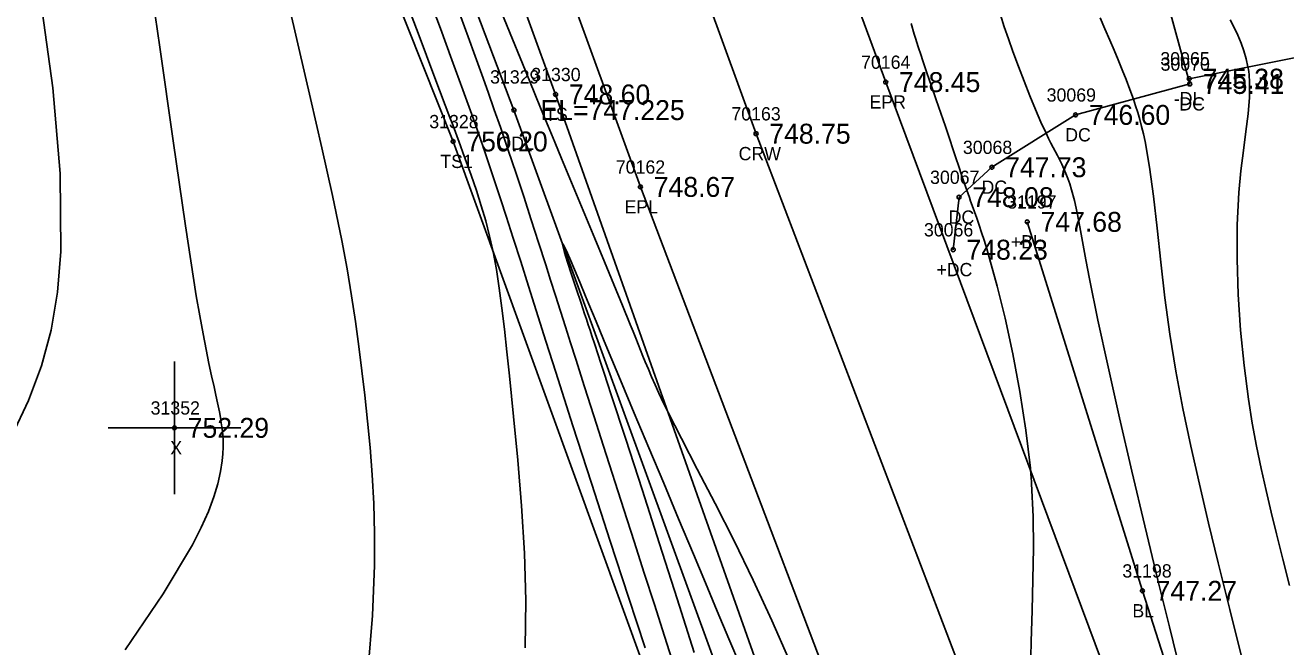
# Model space of a CAD drawing. Extents: x 1376587 to 1378239, y 1000335 to 1003031.
# Drawn here: x 1376699.8 to 1376794.9, y 1002752.4 to 1002799.3 of the extents above; entities that cross this region are included whole.
import ezdxf

# ---------------------------------------------------------------- set-up
doc = ezdxf.new("R2010")
doc.units = 0
for name, color, linetype in [('RD_DTM_BkLn1', 7, 'Continuous'), ('RD_DTM_BkLn2', 7, 'Continuous'), ('RD_DTM_BkLn_txCode', 7, 'Continuous'), ('RD_DTM_Major1', 7, 'Continuous'), ('RD_DTM_Minor1', 7, 'Continuous'), ('RD_EX_Conc', 7, 'Continuous'), ('RD_EX_Conc_txCode', 7, 'Continuous'), ('RD_EX_Driveway', 7, 'Continuous'), ('RD_EX_Driveway_txCode', 7, 'Continuous'), ('RD_EX_H2O', 7, 'Continuous'), ('RD_EX_H2O_txCode', 7, 'Continuous'), ('RD_EX_Misc', 7, 'Continuous'), ('RD_EX_Misc_txCode', 7, 'Continuous'), ('RD_EX_Road', 7, 'Continuous'), ('RD_EX_Road_txCode', 7, 'Continuous'), ('RD_EX_TX_Conc_ELEV', 7, 'Continuous'), ('RD_EX_TX_Driveway_ELEV', 7, 'Continuous'), ('RD_EX_TX_H2O_ELEV', 7, 'Continuous'), ('RD_EX_TX_Misc_ELEV', 7, 'Continuous'), ('RD_EX_TX_Road_ELEV', 7, 'Continuous'), ('RD_HC_Survey_ELEV', 7, 'Continuous'), ('RD_HC_Survey_txCode', 7, 'Continuous'), ('RD_SMD_Locator', 7, 'Continuous')]:
    doc.layers.add(name, color=color, linetype=linetype)

msp = doc.modelspace()

# ---------------------------------------------------------------- linework, layer by layer
at = {"layer": 'RD_DTM_BkLn1'}
for points in [[(1376777.121, 1002732.301), (1376776.775, 1002733.821), (1376754.908, 1002791.106), (1376734.245, 1002847.871), (1376712.479, 1002906.611), (1376690.983, 1002965.022), (1376668.656, 1003026.023)], [(1376775.355, 1002784.464), (1376784.04, 1002756.663), (1376798.311, 1002712.073), (1376818.411, 1002663.796), (1376823.912, 1002650.378)]]:
    msp.add_lwpolyline(points, dxfattribs=at)
at = {"layer": 'RD_DTM_BkLn2'}
for points in [[(1376885.612, 1002428.977), (1376889.779, 1002434.68), (1376874.693, 1002468.745), (1376852.186, 1002514.329), (1376831.795, 1002561.56), (1376809.955, 1002613.347), (1376792.968, 1002652.804), (1376775.328, 1002700.183), (1376756.387, 1002747.207), (1376739.797, 1002794.066), (1376723.095, 1002839.909), (1376704.947, 1002887.539), (1376687.765, 1002934.36), (1376670.41, 1002980.848)], [(1376885.61, 1002428.968), (1376881.3, 1002430.181), (1376863.125, 1002464.593), (1376838.707, 1002510.163), (1376821.819, 1002559.181), (1376802.886, 1002607.61), (1376786.807, 1002643.277), (1376765.505, 1002696.104), (1376748.394, 1002745.623), (1376732.066, 1002790.52), (1376713.537, 1002837.08), (1376692.706, 1002883.805), (1376675.418, 1002930.221), (1376657.289, 1002975.676)]]:
    msp.add_lwpolyline(points, dxfattribs=at)
at = {"layer": 'RD_DTM_Major1'}
for points in [[(1376728.078, 1002802.258), (1376729.43, 1002798.684), (1376730.699, 1002795.323), (1376731.824, 1002792.336), (1376732.037, 1002791.768), (1376732.241, 1002791.222), (1376732.627, 1002790.186), (1376732.809, 1002789.691), (1376732.986, 1002789.21), (1376733.426, 1002787.988), (1376733.829, 1002786.818), (1376734.195, 1002785.679), (1376734.527, 1002784.546), (1376734.824, 1002783.397), (1376735.088, 1002782.21), (1376735.335, 1002780.879), (1376735.552, 1002779.469), (1376735.751, 1002777.972), (1376735.937, 1002776.377), (1376736.122, 1002774.677), (1376736.312, 1002772.861), (1376736.63, 1002769.804), (1376736.947, 1002766.514), (1376737.229, 1002763.059), (1376737.439, 1002759.506), (1376737.541, 1002755.921), (1376737.501, 1002752.374)], [(1376790.661, 1002799.696), (1376790.954, 1002799.11), (1376791.227, 1002798.524), (1376791.474, 1002797.936), (1376791.689, 1002797.344), (1376791.866, 1002796.745), (1376791.999, 1002796.138), (1376792.031, 1002795.949), (1376792.057, 1002795.758), (1376792.079, 1002795.565), (1376792.097, 1002795.37), (1376792.11, 1002795.174), (1376792.119, 1002794.974), (1376792.105, 1002793.829), (1376792.002, 1002792.594), (1376791.841, 1002791.266), (1376791.652, 1002789.84), (1376791.465, 1002788.312), (1376791.309, 1002786.679), (1376791.188, 1002784.241), (1376791.176, 1002781.655), (1376791.265, 1002778.984), (1376791.445, 1002776.291), (1376791.705, 1002773.64), (1376792.037, 1002771.093), (1376792.325, 1002769.288), (1376792.645, 1002767.557), (1376792.991, 1002765.878), (1376793.36, 1002764.232), (1376793.749, 1002762.597), (1376794.154, 1002760.954), (1376794.633, 1002759.038), (1376795.132, 1002757.054)]]:
    msp.add_lwpolyline(points, dxfattribs=at)
at = {"layer": 'RD_DTM_Minor1'}
for points in [[(1376699.78, 1002807.986), (1376700.953, 1002801.301), (1376701.882, 1002794.562), (1376702.439, 1002788.099), (1376702.495, 1002782.238), (1376702.241, 1002779.154), (1376701.755, 1002776.311), (1376701.029, 1002773.626), (1376700.051, 1002771.01), (1376698.812, 1002768.38)], [(1376708.89, 1002804.896), (1376709.957, 1002797.615), (1376710.961, 1002790.558), (1376711.883, 1002784.17), (1376712.704, 1002778.896), (1376712.967, 1002777.375), (1376713.215, 1002776.03), (1376713.447, 1002774.843), (1376713.662, 1002773.794), (1376713.861, 1002772.865), (1376714.043, 1002772.037), (1376714.156, 1002771.526), (1376714.261, 1002771.046), (1376714.357, 1002770.591), (1376714.444, 1002770.154), (1376714.521, 1002769.73), (1376714.589, 1002769.312), (1376714.649, 1002768.871), (1376714.694, 1002768.425), (1376714.721, 1002767.967), (1376714.727, 1002767.492), (1376714.708, 1002766.994), (1376714.661, 1002766.469), (1376714.535, 1002765.642), (1376714.329, 1002764.735), (1376714.027, 1002763.739), (1376713.616, 1002762.643), (1376713.081, 1002761.438), (1376712.409, 1002760.117), (1376710.197, 1002756.435), (1376707.331, 1002752.224)], [(1376719.587, 1002801.275), (1376720.434, 1002797.541), (1376721.312, 1002793.768), (1376722.176, 1002790.038), (1376722.982, 1002786.437), (1376723.684, 1002783.048), (1376724.08, 1002780.917), (1376724.418, 1002778.895), (1376724.71, 1002776.957), (1376724.964, 1002775.079), (1376725.192, 1002773.235), (1376725.403, 1002771.4), (1376725.614, 1002769.449), (1376725.807, 1002767.456), (1376725.968, 1002765.397), (1376726.085, 1002763.247), (1376726.146, 1002760.982), (1376726.14, 1002758.577), (1376725.988, 1002754.81), (1376725.656, 1002750.83)], [(1376730.209, 1002801.449), (1376731.112, 1002799.026), (1376731.984, 1002796.67), (1376732.81, 1002794.411), (1376733.575, 1002792.28), (1376734.03, 1002790.986), (1376734.46, 1002789.74), (1376734.872, 1002788.525), (1376735.273, 1002787.325), (1376735.669, 1002786.12), (1376736.067, 1002784.894), (1376736.603, 1002783.231), (1376737.163, 1002781.479), (1376737.756, 1002779.617), (1376739.072, 1002775.469), (1376739.814, 1002773.14), (1376741.104, 1002769.099), (1376742.492, 1002764.78), (1376743.91, 1002760.403), (1376745.289, 1002756.188), (1376746.561, 1002752.357)], [(1376757.381, 1002751.508), (1376756.107, 1002754.431), (1376754.7, 1002757.468), (1376753.252, 1002760.426), (1376751.824, 1002763.235), (1376750.479, 1002765.83), (1376749.278, 1002768.14), (1376748.282, 1002770.099), (1376747.91, 1002770.863), (1376747.584, 1002771.554), (1376747.295, 1002772.19), (1376747.034, 1002772.785), (1376746.792, 1002773.356), (1376746.56, 1002773.919), (1376746.384, 1002774.349), (1376746.206, 1002774.789), (1376746.024, 1002775.242), (1376745.834, 1002775.712), (1376745.636, 1002776.206), (1376745.425, 1002776.726), (1376744.843, 1002778.155), (1376744.192, 1002779.741), (1376743.49, 1002781.441), (1376742.754, 1002783.216), (1376742.002, 1002785.022), (1376741.252, 1002786.82), (1376740.743, 1002788.039), (1376740.239, 1002789.247), (1376739.734, 1002790.457), (1376739.225, 1002791.683), (1376738.706, 1002792.936), (1376738.172, 1002794.231), (1376737.289, 1002796.388), (1376736.368, 1002798.654), (1376735.42, 1002801)], [(1376732.643, 1002799.922), (1376733.199, 1002798.396), (1376733.725, 1002796.95), (1376734.226, 1002795.566), (1376734.707, 1002794.225), (1376735.174, 1002792.909), (1376735.631, 1002791.6), (1376736.227, 1002789.86), (1376736.815, 1002788.111), (1376737.392, 1002786.363), (1376737.958, 1002784.627), (1376738.511, 1002782.914), (1376739.049, 1002781.234), (1376739.422, 1002780.066), (1376739.792, 1002778.907), (1376740.162, 1002777.745), (1376740.537, 1002776.566), (1376740.922, 1002775.358), (1376741.32, 1002774.108), (1376741.983, 1002772.029), (1376742.684, 1002769.836), (1376743.416, 1002767.551), (1376744.94, 1002762.796), (1376745.718, 1002760.372), (1376746.48, 1002758), (1376747.242, 1002755.628), (1376748.001, 1002753.255), (1376748.756, 1002750.884)], [(1376773.339, 1002800.064), (1376773.621, 1002799.171), (1376773.939, 1002798.246), (1376774.281, 1002797.298), (1376774.699, 1002796.174), (1376775.128, 1002795.054), (1376775.558, 1002793.964), (1376775.982, 1002792.931), (1376776.392, 1002791.979), (1376776.778, 1002791.135), (1376776.963, 1002790.753), (1376777.141, 1002790.399), (1376777.312, 1002790.069), (1376777.634, 1002789.454), (1376777.786, 1002789.158), (1376777.956, 1002788.816), (1376778.119, 1002788.467), (1376778.275, 1002788.105), (1376778.424, 1002787.724), (1376778.566, 1002787.318), (1376778.702, 1002786.881), (1376778.915, 1002786.064), (1376779.118, 1002785.135), (1376779.324, 1002784.087), (1376779.782, 1002781.61), (1376780.055, 1002780.168), (1376780.688, 1002777.056), (1376781.45, 1002773.532), (1376782.312, 1002769.704), (1376783.247, 1002765.678), (1376784.223, 1002761.562), (1376785.213, 1002757.463), (1376786.074, 1002753.941), (1376786.911, 1002750.546)], [(1376766.603, 1002799.414), (1376766.842, 1002798.612), (1376766.94, 1002798.294), (1376767.041, 1002797.975), (1376767.143, 1002797.654), (1376767.355, 1002797.006), (1376767.464, 1002796.678), (1376767.797, 1002795.691), (1376768.142, 1002794.685), (1376768.494, 1002793.669), (1376768.845, 1002792.654), (1376769.19, 1002791.651), (1376769.521, 1002790.671), (1376769.753, 1002789.972), (1376769.975, 1002789.295), (1376770.189, 1002788.641), (1376770.396, 1002788.013), (1376770.597, 1002787.416), (1376770.792, 1002786.851), (1376770.892, 1002786.572), (1376770.991, 1002786.3), (1376771.09, 1002786.031), (1376771.289, 1002785.49), (1376771.39, 1002785.213), (1376771.56, 1002784.734), (1376771.736, 1002784.224), (1376771.919, 1002783.674), (1376772.109, 1002783.078), (1376772.308, 1002782.427), (1376772.517, 1002781.713), (1376773.083, 1002779.627), (1376773.68, 1002777.195), (1376774.267, 1002774.512), (1376774.807, 1002771.673), (1376775.261, 1002768.773), (1376775.59, 1002765.906), (1376775.593, 1002765.871), (1376775.596, 1002765.835), (1376775.599, 1002765.8), (1376775.603, 1002765.764), (1376775.606, 1002765.729), (1376775.609, 1002765.694), (1376775.615, 1002765.618), (1376775.621, 1002765.543), (1376775.634, 1002765.393), (1376775.64, 1002765.318), (1376775.645, 1002765.244), (1376775.652, 1002765.155), (1376775.659, 1002765.067), (1376775.665, 1002764.978), (1376775.678, 1002764.802), (1376775.684, 1002764.714), (1376775.795, 1002762.273), (1376775.819, 1002759.878), (1376775.783, 1002757.518), (1376775.716, 1002755.18), (1376775.646, 1002752.853), (1376775.602, 1002750.527)], [(1376780.863, 1002799.836), (1376781.218, 1002799.003), (1376781.584, 1002798.152), (1376781.9, 1002797.411), (1376782.211, 1002796.67), (1376782.516, 1002795.927), (1376782.81, 1002795.185), (1376783.092, 1002794.443), (1376783.357, 1002793.703), (1376783.526, 1002793.204), (1376783.686, 1002792.7), (1376783.838, 1002792.185), (1376783.981, 1002791.654), (1376784.117, 1002791.099), (1376784.244, 1002790.516), (1376784.58, 1002788.582), (1376784.871, 1002786.389), (1376785.144, 1002783.985), (1376785.423, 1002781.42), (1376785.735, 1002778.743), (1376786.107, 1002776.004), (1376786.561, 1002773.219), (1376787.091, 1002770.412), (1376787.686, 1002767.572), (1376788.337, 1002764.69), (1376789.032, 1002761.757), (1376789.762, 1002758.763), (1376790.625, 1002755.262), (1376791.504, 1002751.714)], [(1376753.735, 1002750.974), (1376752.863, 1002753.045), (1376751.985, 1002755.135), (1376751.095, 1002757.257), (1376750.185, 1002759.427), (1376749.073, 1002762.076), (1376747.945, 1002764.762), (1376746.822, 1002767.435), (1376745.728, 1002770.044), (1376744.684, 1002772.54), (1376743.711, 1002774.872), (1376743.413, 1002775.59), (1376743.124, 1002776.285), (1376742.844, 1002776.96), (1376742.31, 1002778.25), (1376742.054, 1002778.867), (1376741.613, 1002779.926), (1376741.211, 1002780.886), (1376740.863, 1002781.703), (1376740.585, 1002782.333), (1376740.393, 1002782.733), (1376740.303, 1002782.861), (1376740.33, 1002782.665), (1376740.47, 1002782.167), (1376740.7, 1002781.425), (1376740.999, 1002780.5), (1376741.345, 1002779.449), (1376741.716, 1002778.331), (1376741.849, 1002777.93), (1376741.983, 1002777.527), (1376742.118, 1002777.122), (1376742.254, 1002776.714), (1376742.391, 1002776.301), (1376742.529, 1002775.884), (1376742.751, 1002775.215), (1376742.978, 1002774.525), (1376743.214, 1002773.809), (1376743.46, 1002773.06), (1376743.719, 1002772.272), (1376743.991, 1002771.438), (1376745.082, 1002768.092), (1376746.316, 1002764.284), (1376747.632, 1002760.207), (1376748.966, 1002756.055), (1376750.254, 1002752.023)]]:
    msp.add_lwpolyline(points, dxfattribs=at)
at = {"layer": 'RD_EX_Conc'}
msp.add_lwpolyline([(1376769.773, 1002782.365), (1376770.212, 1002786.322), (1376772.687, 1002788.578), (1376779, 1002792.524), (1376787.606, 1002794.853), (1376785.273, 1002803.394), (1376777.3, 1002802.368), (1376770.386, 1002802.532), (1376765.597, 1002803.316), (1376761.01, 1002806.244)], dxfattribs=at)
at = {"layer": 'RD_EX_Driveway'}
msp.add_lwpolyline([(1376872.628, 1002827.274), (1376827.899, 1002803.322), (1376787.57, 1002795.252)], dxfattribs=at)
at = {"layer": 'RD_EX_H2O'}
msp.add_lwpolyline([(1376884.041, 1002432.097), (1376867.958, 1002466.268), (1376845.473, 1002511.575), (1376827.215, 1002560.377), (1376806.483, 1002611.175), (1376788.408, 1002651.649), (1376772.823, 1002694.383), (1376753.279, 1002747.214), (1376736.654, 1002792.885), (1376719.204, 1002838.909), (1376701.081, 1002887.179), (1376684.577, 1002932.846), (1376667.201, 1002979.872)], dxfattribs=at)
at = {"layer": 'RD_EX_Misc'}
for p, q in [((1376711.056, 1002763.941), (1376711.056, 1002773.941)), ((1376706.056, 1002768.941), (1376716.056, 1002768.941))]:
    msp.add_line(p, q, dxfattribs=at)
at = {"layer": 'RD_EX_Road'}
for points in [[(1376786.564, 1002736.458), (1376786.096, 1002737.56), (1376764.686, 1002794.995), (1376744.066, 1002850.85), (1376722.323, 1002910.048), (1376701.332, 1002967.349), (1376678.413, 1003028.916)], [(1376768.457, 1002728.838), (1376767.881, 1002730.045), (1376746.195, 1002787.097), (1376725.105, 1002844.978), (1376703.802, 1002902.776), (1376682.094, 1002961.906), (1376659.76, 1003022.669)]]:
    msp.add_lwpolyline(points, dxfattribs=at)
at = {"layer": 'RD_SMD_Locator'}
for centre in [(1376787.57, 1002795.252), (1376739.797, 1002794.066), (1376764.686, 1002794.995), (1376787.606, 1002794.853), (1376736.654, 1002792.885), (1376779, 1002792.524), (1376732.066, 1002790.52), (1376754.908, 1002791.106), (1376772.687, 1002788.578), (1376746.195, 1002787.097), (1376770.212, 1002786.322), (1376775.355, 1002784.464), (1376769.773, 1002782.365), (1376711.056, 1002768.941), (1376784.04, 1002756.663)]:
    msp.add_circle(centre, 0.15, dxfattribs=at)

# ---------------------------------------------------------------- texts
at = {"layer": 'RD_DTM_BkLn_txCode'}
for s, p in [('31330', (1376737.962, 1002795.066)), ('31328', (1376730.271, 1002791.52)), ('TS', (1376739.002, 1002792.066)), ('TS1', (1376731.105, 1002788.52)), ('31197', (1376773.843, 1002785.464)), ('+BL', (1376774.111, 1002782.464)), ('31198', (1376782.528, 1002757.663)), ('BL', (1376783.284, 1002754.663))]:
    msp.add_text(s, height=1, dxfattribs=at).set_placement(p)
at = {"layer": 'RD_EX_Conc_txCode'}
for s, p in [('30070', (1376785.409, 1002795.853)), ('30069', (1376776.819, 1002793.524)), ('DC', (1376786.826, 1002792.853)), ('DC', (1376778.22, 1002790.524)), ('30068', (1376770.506, 1002789.578)), ('30067', (1376768.031, 1002787.322)), ('DC', (1376771.907, 1002786.578)), ('DC', (1376769.432, 1002784.322)), ('30066', (1376767.568, 1002783.365)), ('+DC', (1376768.505, 1002780.365))]:
    msp.add_text(s, height=1, dxfattribs=at).set_placement(p)
at = {"layer": 'RD_EX_Driveway_txCode'}
for s, p in [('30065', (1376785.389, 1002796.252)), ('-DL', (1376786.405, 1002793.252))]:
    msp.add_text(s, height=1, dxfattribs=at).set_placement(p)
at = {"layer": 'RD_EX_H2O_txCode'}
for s, p in [('31329', (1376734.859, 1002794.885)), ('ODL', (1376735.41, 1002789.885))]:
    msp.add_text(s, height=1, dxfattribs=at).set_placement(p)
at = {"layer": 'RD_EX_Misc_txCode'}
for s, p in [('31352', (1376709.261, 1002769.941)), ('X', (1376710.741, 1002766.941))]:
    msp.add_text(s, height=1, dxfattribs=at).set_placement(p)
at = {"layer": 'RD_EX_Road_txCode'}
for s, p in [('70164', (1376762.828, 1002795.995)), ('EPR', (1376763.458, 1002792.995)), ('70162', (1376744.337, 1002788.097)), ('EPL', (1376744.99, 1002785.097))]:
    msp.add_text(s, height=1, dxfattribs=at).set_placement(p)
at = {"layer": 'RD_EX_TX_Conc_ELEV'}
for s, p in [('745.41', (1376788.606, 1002794.103)), ('746.60', (1376780, 1002791.774)), ('747.73', (1376773.687, 1002787.828)), ('748.08', (1376771.212, 1002785.572)), ('748.23', (1376770.773, 1002781.615))]:
    msp.add_text(s, height=1.5, dxfattribs=at).set_placement(p)
at = {"layer": 'RD_EX_TX_Driveway_ELEV'}
msp.add_text('745.38', height=1.5, dxfattribs=at).set_placement((1376788.57, 1002794.502))
at = {"layer": 'RD_EX_TX_H2O_ELEV'}
msp.add_text('EL=747.225', height=1.5, dxfattribs=at).set_placement((1376738.654, 1002792.135))
at = {"layer": 'RD_EX_TX_Misc_ELEV'}
for s, p in [('748.60', (1376740.797, 1002793.316)), ('750.20', (1376733.066, 1002789.77)), ('747.68', (1376776.355, 1002783.714)), ('752.29', (1376712.056, 1002768.191)), ('747.27', (1376785.04, 1002755.913))]:
    msp.add_text(s, height=1.5, dxfattribs=at).set_placement(p)
at = {"layer": 'RD_EX_TX_Road_ELEV'}
for s, p in [('748.45', (1376765.686, 1002794.245)), ('748.67', (1376747.195, 1002786.347))]:
    msp.add_text(s, height=1.5, dxfattribs=at).set_placement(p)
at = {"layer": 'RD_HC_Survey_ELEV'}
msp.add_text('748.75', height=1.5, dxfattribs=at).set_placement((1376755.908, 1002790.356))
at = {"layer": 'RD_HC_Survey_txCode'}
for s, p in [('70163', (1376753.05, 1002792.106)), ('CRW', (1376753.593, 1002789.106))]:
    msp.add_text(s, height=1, dxfattribs=at).set_placement(p)

doc.saveas('drawing.dxf')
